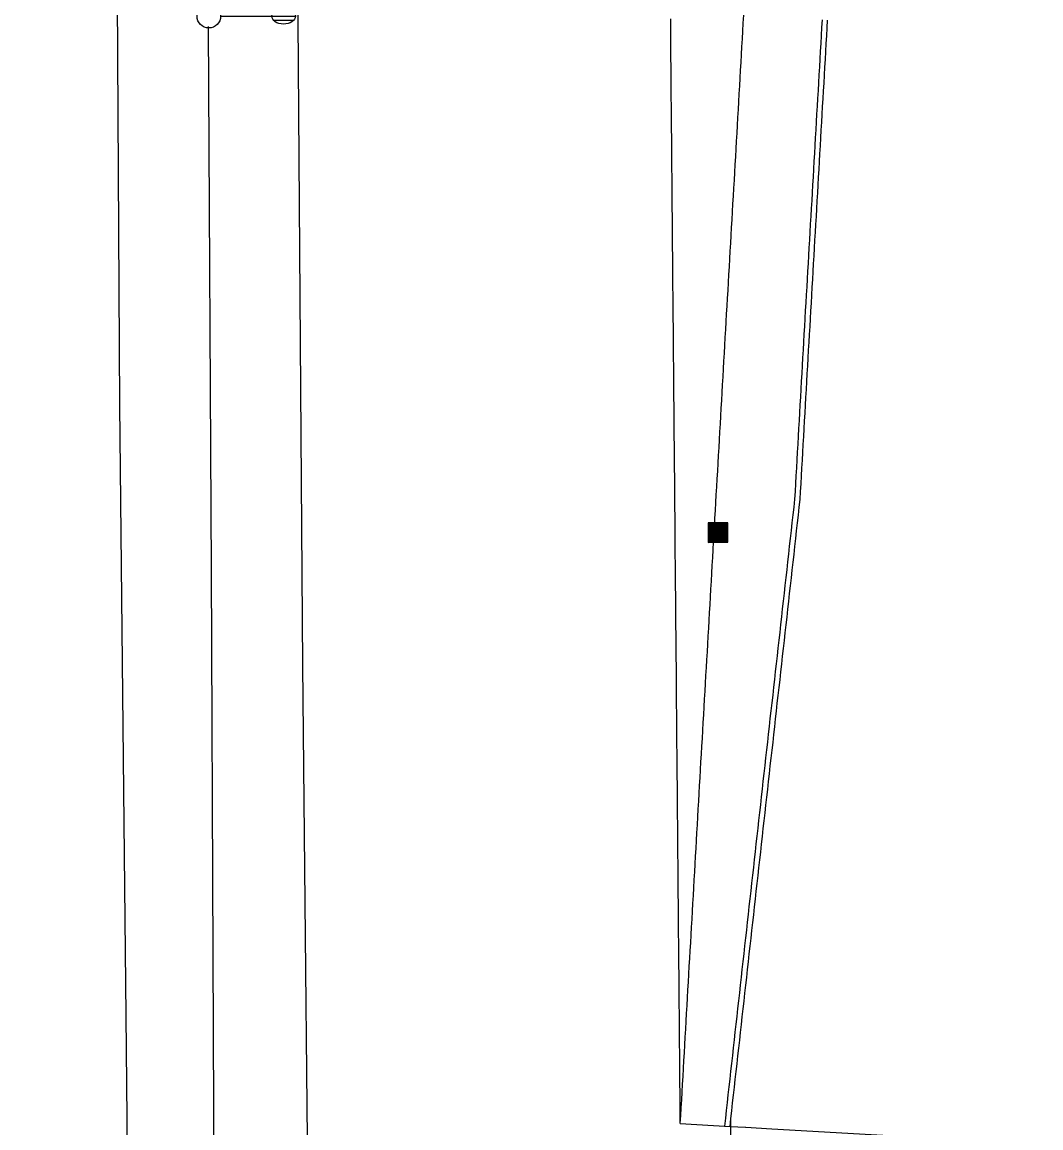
# Model space of a CAD drawing. Extents: x 2145380 to 2157287, y 139568 to 149130.
# Drawn here: x 2150821.7 to 2150951.2, y 140519.3 to 140659.7 of the extents above; entities that cross this region are included whole.
import ezdxf

# ---------------------------------------------------------------- set-up
doc = ezdxf.new("R2010")
doc.units = 0
for name, color, linetype in [('PR_PREVIOUSLY CONSTRUCTED', 7, 'Continuous'), ('TOPO_Asphalt', 7, 'Continuous'), ('TOPO_Curb Back', 7, 'Continuous'), ('TOPO_Light Pole', 7, 'Continuous'), ('TOPO_Misc', 7, 'Continuous'), ('TOPO_Wall Freestanding', 7, 'Continuous')]:
    doc.layers.add(name, color=color, linetype=linetype)

# ---------------------------------------------------------------- blocks, each defined once
blk = doc.blocks.new('LP')
at = {"layer": 'TOPO_Light Pole'}
blk.add_line((3.81, 0), (20.32, 0), dxfattribs=at)
for points in [[(20.32, 0), (27.94, 0)], [(20.32, 0), (23.5, 0)], [(20.83, 1.27), (27.43, 1.27)], [(20.83, 1.27), (23.5, 1.27)], [(23.71, 1.27), (27.43, 1.27)], [(23.71, 0), (27.94, 0)], [(20.83, -1.27), (27.43, -1.27)], [(20.83, -1.27), (23.5, -1.27)], [(23.71, -1.27), (27.43, -1.27)]]:
    blk.add_lwpolyline(points, dxfattribs=at)
blk.add_circle((0, 0), 3.81, dxfattribs=at)
blk.add_ellipse((24.13, 0), major_axis=(3.81, 0), ratio=0.666667, dxfattribs=at)
blk = doc.blocks.new('CB')
at = {"layer": 'TOPO_Misc'}
for p, q in [((-3.08, 2.99), (3.24, 2.99)), ((-3.08, 2.68), (3.24, 2.68)), ((-3.08, 2.36), (3.24, 2.36)), ((-3.08, 2.05), (3.24, 2.05)), ((-3.08, 1.73), (3.24, 1.73)), ((-3.08, 1.4), (3.24, 1.4)), ((-3.08, 1.1), (3.24, 1.1)), ((-3.08, 0.77), (3.24, 0.77)), ((-3.08, 0.46), (3.24, 0.46)), ((-3.08, 0.14), (3.24, 0.14)), ((-3.08, -0.17), (3.24, -0.17)), ((-3.08, -0.48), (3.24, -0.48)), ((-3.08, -0.8), (3.24, -0.8)), ((-3.08, -1.11), (3.26, -1.11)), ((-3.08, -1.43), (3.26, -1.43)), ((-3.08, -1.75), (3.26, -1.75)), ((-3.08, -2.07), (3.26, -2.07)), ((-3.08, -2.39), (3.26, -2.39)), ((-3.08, -2.7), (3.26, -2.7)), ((-3.08, -3.02), (3.26, -3.02))]:
    blk.add_line(p, q, dxfattribs=at)
blk.add_lwpolyline([(3.26, -3.29), (3.24, 3.05), (-3.09, 3.04), (-3.08, -3.3), (3.26, -3.29)], dxfattribs=at)

msp = doc.modelspace()

# ---------------------------------------------------------------- linework, layer by layer
at = {"layer": 'PR_PREVIOUSLY CONSTRUCTED'}
msp.add_line((2150905.36, 140519.83), (2150911.68, 140519.46), dxfattribs=at)
for points in [[(2150905.36, 140519.83), (2150905.42, 140520.82), (2150905.48, 140521.82), (2150905.54, 140522.82), (2150905.59, 140523.82), (2150905.65, 140524.81), (2150905.71, 140525.81), (2150905.76, 140526.81), (2150905.82, 140527.81), (2150905.88, 140528.81), (2150905.94, 140529.81), (2150905.99, 140530.8), (2150906.05, 140531.8), (2150906.11, 140532.8), (2150906.16, 140533.8), (2150906.22, 140534.8), (2150906.28, 140535.8), (2150906.34, 140536.79), (2150906.39, 140537.79), (2150906.45, 140538.79), (2150906.51, 140539.79), (2150906.57, 140540.79), (2150906.62, 140541.79), (2150906.68, 140542.78), (2150906.74, 140543.78), (2150906.79, 140544.78), (2150906.85, 140545.78), (2150906.91, 140546.78), (2150906.97, 140547.78), (2150907.02, 140548.77), (2150907.08, 140549.77), (2150907.14, 140550.77), (2150907.19, 140551.77), (2150907.25, 140552.77), (2150907.31, 140553.77), (2150907.37, 140554.77), (2150907.42, 140555.76), (2150907.48, 140556.76), (2150907.54, 140557.76), (2150907.59, 140558.76), (2150907.65, 140559.76), (2150907.71, 140560.76), (2150907.77, 140561.75), (2150907.82, 140562.75), (2150907.88, 140563.75), (2150907.94, 140564.75), (2150907.99, 140565.75), (2150908.05, 140566.75), (2150908.11, 140567.74), (2150908.17, 140568.74), (2150908.22, 140569.74), (2150908.28, 140570.74), (2150908.34, 140571.74), (2150908.39, 140572.74), (2150908.45, 140573.73), (2150908.51, 140574.73), (2150908.57, 140575.73), (2150908.62, 140576.73), (2150908.68, 140577.73), (2150908.74, 140578.73), (2150908.8, 140579.72), (2150908.85, 140580.72), (2150908.91, 140581.72), (2150908.97, 140582.72), (2150909.02, 140583.72), (2150909.08, 140584.72), (2150909.14, 140585.71), (2150909.2, 140586.71), (2150909.25, 140587.71), (2150909.31, 140588.71), (2150909.37, 140589.71), (2150909.42, 140590.71), (2150909.48, 140591.7), (2150909.54, 140592.7), (2150909.6, 140593.7), (2150909.65, 140594.7), (2150909.71, 140595.7), (2150909.77, 140596.7), (2150909.82, 140597.69), (2150909.88, 140598.69), (2150909.94, 140599.69), (2150910, 140600.69), (2150910.05, 140601.69), (2150910.11, 140602.69), (2150910.17, 140603.68), (2150910.22, 140604.68), (2150910.28, 140605.68), (2150910.34, 140606.68), (2150910.4, 140607.68), (2150910.45, 140608.68), (2150910.51, 140609.68), (2150910.57, 140610.67), (2150910.62, 140611.67), (2150910.68, 140612.67), (2150910.74, 140613.67), (2150910.8, 140614.67), (2150910.85, 140615.67), (2150910.91, 140616.66), (2150910.97, 140617.66), (2150911.03, 140618.66), (2150911.08, 140619.66), (2150911.14, 140620.66), (2150911.2, 140621.66), (2150911.25, 140622.65), (2150911.31, 140623.65), (2150911.37, 140624.65), (2150911.43, 140625.65), (2150911.48, 140626.65), (2150911.54, 140627.65), (2150911.6, 140628.64), (2150911.65, 140629.64), (2150911.71, 140630.64), (2150911.77, 140631.64), (2150911.83, 140632.64), (2150911.88, 140633.64), (2150911.94, 140634.63), (2150912, 140635.63), (2150912.05, 140636.63), (2150912.11, 140637.63), (2150912.17, 140638.63), (2150912.23, 140639.63), (2150912.28, 140640.62), (2150912.34, 140641.62), (2150912.4, 140642.62), (2150912.45, 140643.62), (2150912.51, 140644.62), (2150912.57, 140645.62), (2150912.63, 140646.61), (2150912.68, 140647.61), (2150912.74, 140648.61), (2150912.8, 140649.61), (2150912.85, 140650.61), (2150912.91, 140651.61), (2150912.97, 140652.6), (2150913.03, 140653.6), (2150913.08, 140654.6), (2150913.14, 140655.6), (2150913.2, 140656.6), (2150913.26, 140657.6), (2150913.31, 140658.59), (2150913.37, 140659.59), (2150913.43, 140660.59)], [(2150905.36, 140519.83), (2150905.36, 140520.82), (2150905.35, 140521.83), (2150905.34, 140522.83), (2150905.33, 140523.83), (2150905.32, 140524.83), (2150905.31, 140525.84), (2150905.3, 140526.84), (2150905.29, 140527.84), (2150905.29, 140528.84), (2150905.28, 140529.84), (2150905.27, 140530.85), (2150905.26, 140531.85), (2150905.25, 140532.85), (2150905.24, 140533.85), (2150905.23, 140534.85), (2150905.22, 140535.86), (2150905.22, 140536.86), (2150905.21, 140537.86), (2150905.2, 140538.86), (2150905.19, 140539.87), (2150905.18, 140540.87), (2150905.17, 140541.87), (2150905.16, 140542.87), (2150905.15, 140543.87), (2150905.15, 140544.88), (2150905.14, 140545.88), (2150905.13, 140546.88), (2150905.12, 140547.88), (2150905.11, 140548.88), (2150905.1, 140549.89), (2150905.09, 140550.89), (2150905.08, 140551.89), (2150905.08, 140552.89), (2150905.07, 140553.9), (2150905.06, 140554.9), (2150905.05, 140555.9), (2150905.04, 140556.9), (2150905.03, 140557.9), (2150905.02, 140558.91), (2150905.01, 140559.91), (2150905, 140560.91), (2150905, 140561.91), (2150904.99, 140562.91), (2150904.98, 140563.92), (2150904.97, 140564.92), (2150904.96, 140565.92), (2150904.95, 140566.92), (2150904.94, 140567.93), (2150904.93, 140568.93), (2150904.93, 140569.93), (2150904.92, 140570.93), (2150904.91, 140571.93), (2150904.9, 140572.94), (2150904.89, 140573.94), (2150904.88, 140574.94), (2150904.87, 140575.94), (2150904.86, 140576.94), (2150904.86, 140577.95), (2150904.85, 140578.95), (2150904.84, 140579.95), (2150904.83, 140580.95), (2150904.82, 140581.96), (2150904.81, 140582.96), (2150904.8, 140583.96), (2150904.79, 140584.96), (2150904.79, 140585.96), (2150904.78, 140586.97), (2150904.77, 140587.97), (2150904.76, 140588.97), (2150904.75, 140589.97), (2150904.74, 140590.97), (2150904.73, 140591.98), (2150904.72, 140592.98), (2150904.72, 140593.98), (2150904.71, 140594.98), (2150904.7, 140595.99), (2150904.69, 140596.99), (2150904.68, 140597.99), (2150904.67, 140598.99), (2150904.66, 140599.99), (2150904.65, 140601), (2150904.65, 140602), (2150904.64, 140603), (2150904.63, 140604), (2150904.62, 140605), (2150904.61, 140606.01), (2150904.6, 140607.01), (2150904.59, 140608.01), (2150904.58, 140609.01), (2150904.58, 140610.02), (2150904.57, 140611.02), (2150904.56, 140612.02), (2150904.55, 140613.02), (2150904.54, 140614.02), (2150904.53, 140615.03), (2150904.52, 140616.03), (2150904.51, 140617.03), (2150904.5, 140618.03), (2150904.5, 140619.03), (2150904.49, 140620.04), (2150904.48, 140621.04), (2150904.47, 140622.04), (2150904.46, 140623.04), (2150904.45, 140624.05), (2150904.44, 140625.05), (2150904.43, 140626.05), (2150904.43, 140627.05), (2150904.42, 140628.05), (2150904.41, 140629.06), (2150904.4, 140630.06), (2150904.39, 140631.06), (2150904.38, 140632.06), (2150904.37, 140633.06), (2150904.36, 140634.07), (2150904.36, 140635.07), (2150904.35, 140636.07), (2150904.34, 140637.07), (2150904.33, 140638.08), (2150904.32, 140639.08), (2150904.31, 140640.08), (2150904.3, 140641.08), (2150904.29, 140642.08), (2150904.29, 140643.09), (2150904.28, 140644.09), (2150904.27, 140645.09), (2150904.26, 140646.09), (2150904.25, 140647.09), (2150904.24, 140648.1), (2150904.23, 140649.1), (2150904.22, 140650.1), (2150904.22, 140651.1), (2150904.21, 140652.11), (2150904.2, 140653.11), (2150904.19, 140654.11), (2150904.18, 140655.11), (2150904.17, 140656.11), (2150904.16, 140657.12), (2150904.15, 140658.12), (2150904.15, 140659.12), (2150904.14, 140660.12)], [(2150911.02, 140519.5), (2150911.13, 140520.49), (2150911.24, 140521.49), (2150911.35, 140522.48), (2150911.46, 140523.48), (2150911.57, 140524.48), (2150911.68, 140525.47), (2150911.79, 140526.47), (2150911.91, 140527.46), (2150912.02, 140528.46), (2150912.13, 140529.45), (2150912.24, 140530.45), (2150912.35, 140531.44), (2150912.46, 140532.44), (2150912.57, 140533.43), (2150912.68, 140534.43), (2150912.8, 140535.42), (2150912.91, 140536.42), (2150913.02, 140537.41), (2150913.13, 140538.41), (2150913.24, 140539.4), (2150913.35, 140540.4), (2150913.46, 140541.39), (2150913.58, 140542.39), (2150913.69, 140543.39), (2150913.8, 140544.38), (2150913.91, 140545.38), (2150914.02, 140546.37), (2150914.13, 140547.37), (2150914.24, 140548.36), (2150914.36, 140549.36), (2150914.47, 140550.35), (2150914.58, 140551.35), (2150914.69, 140552.34), (2150914.8, 140553.34), (2150914.91, 140554.33), (2150915.02, 140555.33), (2150915.13, 140556.32), (2150915.25, 140557.32), (2150915.36, 140558.31), (2150915.47, 140559.31), (2150915.58, 140560.3), (2150915.69, 140561.3), (2150915.8, 140562.3), (2150915.91, 140563.29), (2150916.03, 140564.29), (2150916.14, 140565.28), (2150916.25, 140566.28), (2150916.36, 140567.27), (2150916.47, 140568.27), (2150916.58, 140569.26), (2150916.69, 140570.26), (2150916.8, 140571.25), (2150916.92, 140572.25), (2150917.03, 140573.24), (2150917.14, 140574.24), (2150917.25, 140575.23), (2150917.36, 140576.23), (2150917.47, 140577.22), (2150917.58, 140578.22), (2150917.7, 140579.21), (2150917.81, 140580.21), (2150917.92, 140581.21), (2150918.03, 140582.2), (2150918.14, 140583.2), (2150918.25, 140584.19), (2150918.36, 140585.19), (2150918.47, 140586.18), (2150918.59, 140587.18), (2150918.7, 140588.17), (2150918.81, 140589.17), (2150918.92, 140590.16), (2150919.03, 140591.16), (2150919.14, 140592.15), (2150919.25, 140593.15), (2150919.37, 140594.14), (2150919.48, 140595.14), (2150919.59, 140596.13), (2150919.7, 140597.13), (2150919.81, 140598.12), (2150919.92, 140599.12), (2150919.98, 140600.12), (2150920.04, 140601.12), (2150920.09, 140602.11), (2150920.15, 140603.11), (2150920.21, 140604.11), (2150920.27, 140605.11), (2150920.32, 140606.11), (2150920.38, 140607.11), (2150920.44, 140608.1), (2150920.49, 140609.1), (2150920.55, 140610.1), (2150920.61, 140611.1), (2150920.67, 140612.1), (2150920.72, 140613.1), (2150920.78, 140614.1), (2150920.84, 140615.09), (2150920.89, 140616.09), (2150920.95, 140617.09), (2150921.01, 140618.09), (2150921.07, 140619.09), (2150921.12, 140620.09), (2150921.18, 140621.08), (2150921.24, 140622.08), (2150921.29, 140623.08), (2150921.35, 140624.08), (2150921.41, 140625.08), (2150921.47, 140626.08), (2150921.52, 140627.07), (2150921.58, 140628.07), (2150921.64, 140629.07), (2150921.69, 140630.07), (2150921.75, 140631.07), (2150921.81, 140632.07), (2150921.87, 140633.06), (2150921.92, 140634.06), (2150921.98, 140635.06), (2150922.04, 140636.06), (2150922.1, 140637.06), (2150922.15, 140638.06), (2150922.21, 140639.05), (2150922.27, 140640.05), (2150922.32, 140641.05), (2150922.38, 140642.05), (2150922.44, 140643.05), (2150922.5, 140644.05), (2150922.55, 140645.04), (2150922.61, 140646.04), (2150922.67, 140647.04), (2150922.72, 140648.04), (2150922.78, 140649.04), (2150922.84, 140650.04), (2150922.9, 140651.03), (2150922.95, 140652.03), (2150923.01, 140653.03), (2150923.07, 140654.03), (2150923.12, 140655.03), (2150923.18, 140656.03), (2150923.24, 140657.02), (2150923.3, 140658.02), (2150923.35, 140659.02), (2150923.41, 140660.02)], [(2150911.68, 140519.46), (2150911.79, 140520.46), (2150911.9, 140521.45), (2150912.01, 140522.45), (2150912.13, 140523.44), (2150912.24, 140524.44), (2150912.35, 140525.43), (2150912.46, 140526.43), (2150912.57, 140527.42), (2150912.68, 140528.42), (2150912.79, 140529.41), (2150912.91, 140530.41), (2150913.02, 140531.4), (2150913.13, 140532.4), (2150913.24, 140533.39), (2150913.35, 140534.39), (2150913.46, 140535.38), (2150913.57, 140536.38), (2150913.68, 140537.38), (2150913.8, 140538.37), (2150913.91, 140539.37), (2150914.02, 140540.36), (2150914.13, 140541.36), (2150914.24, 140542.35), (2150914.35, 140543.35), (2150914.46, 140544.34), (2150914.58, 140545.34), (2150914.69, 140546.33), (2150914.8, 140547.33), (2150914.91, 140548.32), (2150915.02, 140549.32), (2150915.13, 140550.31), (2150915.24, 140551.31), (2150915.35, 140552.3), (2150915.47, 140553.3), (2150915.58, 140554.29), (2150915.69, 140555.29), (2150915.8, 140556.29), (2150915.91, 140557.28), (2150916.02, 140558.28), (2150916.13, 140559.27), (2150916.25, 140560.27), (2150916.36, 140561.26), (2150916.47, 140562.26), (2150916.58, 140563.25), (2150916.69, 140564.25), (2150916.8, 140565.24), (2150916.91, 140566.24), (2150917.02, 140567.23), (2150917.14, 140568.23), (2150917.25, 140569.22), (2150917.36, 140570.22), (2150917.47, 140571.21), (2150917.58, 140572.21), (2150917.69, 140573.2), (2150917.8, 140574.2), (2150917.92, 140575.2), (2150918.03, 140576.19), (2150918.14, 140577.19), (2150918.25, 140578.18), (2150918.36, 140579.18), (2150918.47, 140580.17), (2150918.58, 140581.17), (2150918.7, 140582.16), (2150918.81, 140583.16), (2150918.92, 140584.15), (2150919.03, 140585.15), (2150919.14, 140586.14), (2150919.25, 140587.14), (2150919.36, 140588.13), (2150919.47, 140589.13), (2150919.59, 140590.12), (2150919.7, 140591.12), (2150919.81, 140592.11), (2150919.92, 140593.11), (2150920.03, 140594.11), (2150920.14, 140595.1), (2150920.25, 140596.1), (2150920.37, 140597.09), (2150920.48, 140598.09), (2150920.59, 140599.08), (2150920.65, 140600.08), (2150920.7, 140601.08), (2150920.76, 140602.08), (2150920.82, 140603.08), (2150920.87, 140604.07), (2150920.93, 140605.07), (2150920.99, 140606.07), (2150921.05, 140607.07), (2150921.1, 140608.07), (2150921.16, 140609.07), (2150921.22, 140610.06), (2150921.27, 140611.06), (2150921.33, 140612.06), (2150921.39, 140613.06), (2150921.45, 140614.06), (2150921.5, 140615.06), (2150921.56, 140616.05), (2150921.62, 140617.05), (2150921.67, 140618.05), (2150921.73, 140619.05), (2150921.79, 140620.05), (2150921.85, 140621.05), (2150921.9, 140622.04), (2150921.96, 140623.04), (2150922.02, 140624.04), (2150922.07, 140625.04), (2150922.13, 140626.04), (2150922.19, 140627.04), (2150922.25, 140628.03), (2150922.3, 140629.03), (2150922.36, 140630.03), (2150922.42, 140631.03), (2150922.47, 140632.03), (2150922.53, 140633.03), (2150922.59, 140634.02), (2150922.65, 140635.02), (2150922.7, 140636.02), (2150922.76, 140637.02), (2150922.82, 140638.02), (2150922.88, 140639.02), (2150922.93, 140640.01), (2150922.99, 140641.01), (2150923.05, 140642.01), (2150923.1, 140643.01), (2150923.16, 140644.01), (2150923.22, 140645.01), (2150923.28, 140646), (2150923.33, 140647), (2150923.39, 140648), (2150923.45, 140649), (2150923.5, 140650), (2150923.56, 140651), (2150923.62, 140651.99), (2150923.68, 140652.99), (2150923.73, 140653.99), (2150923.79, 140654.99), (2150923.85, 140655.99), (2150923.9, 140656.99), (2150923.96, 140657.99), (2150924.02, 140658.98), (2150924.08, 140659.98)], [(2150911.68, 140519.46), (2150913.66, 140519.35), (2150913.67, 140519.35), (2150913.68, 140519.35), (2150917.01, 140519.16), (2150998.55, 140514.49), (2150998.61, 140515.48), (2150998.65, 140516.48), (2150998.68, 140517.48), (2150998.71, 140518.48), (2150998.74, 140519.48), (2150998.77, 140520.48), (2150998.8, 140521.48), (2150998.82, 140522.48), (2150998.85, 140523.48), (2151004.39, 140523.81)]]:
    msp.add_lwpolyline(points, dxfattribs=at)
at = {"layer": 'TOPO_Asphalt'}
for points in [[(2150821.74, 142022.81), (2150822.6, 141924.11), (2150823.4, 141840.3), (2150824.46, 141743.43), (2150824.43, 141718.01), (2150825.36, 141619.27), (2150826.28, 141508.38), (2150827.55, 141400.88), (2150828.09, 141297.65), (2150829.48, 141180.83), (2150830.52, 141066.62), (2150831.25, 140944.43), (2150832.35, 140818.34), (2150832.8, 140757.25), (2150833.69, 140685.2), (2150834.1, 140611.06), (2150834.93, 140533.54), (2150835.64, 140459.77), (2150835.84, 140413.05), (2150836.06, 140385.7)], [(2150859.02, 140385.99), (2150858.78, 140412.6), (2150858.28, 140487.71), (2150857.41, 140578.02), (2150856.78, 140665.91), (2150856.24, 140741.15), (2150855.77, 140780.78)]]:
    msp.add_lwpolyline(points, dxfattribs=at)
at = {"layer": 'TOPO_Curb Back'}
msp.add_lwpolyline([(2150912.8, 140386.67), (2150912.72, 140396.14), (2150912.44, 140448.88), (2150911.91, 140489.54), (2150911.79, 140520.35)], dxfattribs=at)
at = {"layer": 'TOPO_Wall Freestanding'}
msp.add_lwpolyline([(2150845.39, 140659.18), (2150845.77, 140590.17), (2150846.2, 140492.42), (2150846.65, 140464.75)], dxfattribs=at)

# ---------------------------------------------------------------- block references
at = {"layer": 'TOPO_Light Pole', "xscale": 0.39370000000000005, "yscale": 0.3937000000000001}
msp.add_blockref('LP', (2150845.46, 140660.48), dxfattribs=at)
at = {"layer": 'TOPO_Misc', "xscale": 0.39370000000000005, "yscale": 0.3937000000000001}
msp.add_blockref('CB', (2150910.12, 140594.94), dxfattribs=at)

doc.saveas('drawing.dxf')
